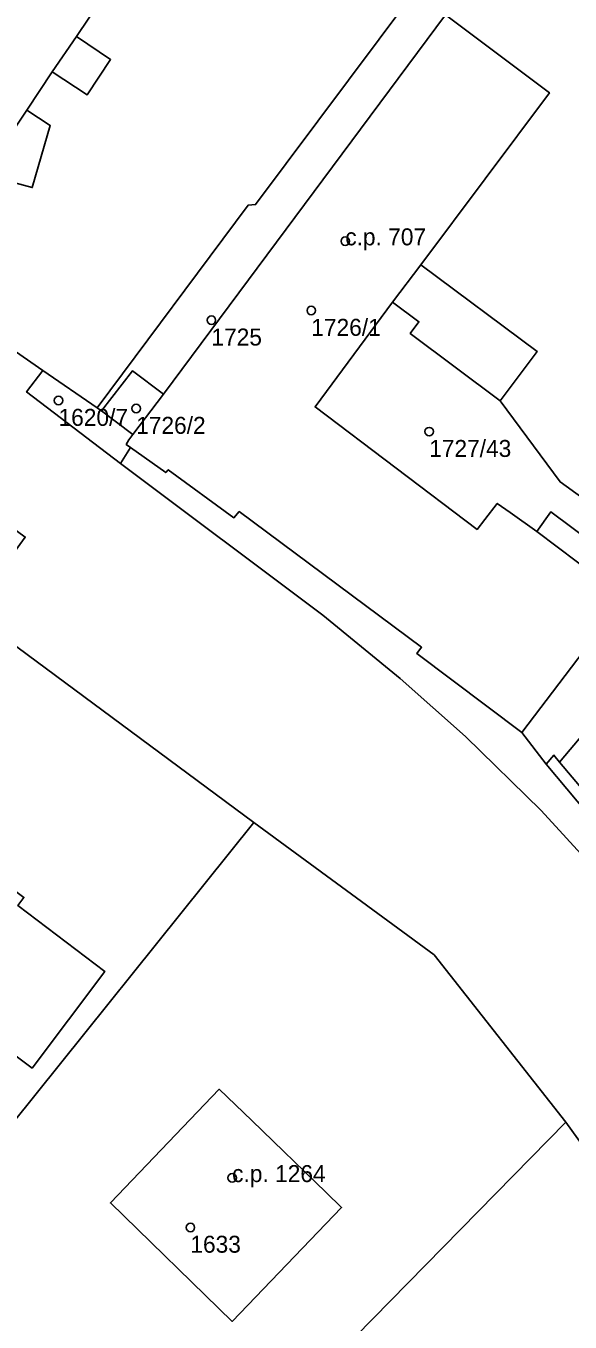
# Model space of a CAD drawing. Extents: x -878211 to -870363, y -1058464 to -1052522.
# Drawn here: x -874924.6 to -874892.6, y -1055831.1 to -1055754.7 of the extents above; entities that cross this region are included whole.
import ezdxf

# ---------------------------------------------------------------- set-up
doc = ezdxf.new("R2010")
doc.units = 0
for name, color, linetype in [('Vrstva 50', 7, 'Continuous'), ('Vrstva 51', 7, 'Continuous'), ('Vrstva 52', 7, 'Continuous')]:
    doc.layers.add(name, color=color, linetype=linetype)

msp = doc.modelspace()

# ---------------------------------------------------------------- linework, layer by layer
at = {"layer": 'Vrstva 50'}
for centre in [(-874905.83, -1055767.40994), (-874907.83, -1055771.49994), (-874913.71, -1055772.06994), (-874922.71, -1055776.79994), (-874918.14, -1055777.26994), (-874900.89, -1055778.62994), (-874912.49, -1055822.56994), (-874914.95, -1055825.48994)]:
    msp.add_circle(centre, 0.25, dxfattribs=at)
at = {"layer": 'Vrstva 51'}
for points in [[(-874880.16, -1055689.97), (-874893.52, -1055718.62), (-874895.01, -1055733.79), (-874895.44, -1055738.75), (-874894.69, -1055743.27), (-874911.11, -1055765.26), (-874911.55, -1055765.3), (-874920.44, -1055777.23), (-874920.19, -1055777.4), (-874918.35, -1055775.04), (-874916.54, -1055776.42), (-874899.93, -1055754.08), (-874892.79, -1055744.6), (-874889.21, -1055739.85), (-874890.42, -1055722.13), (-874890.26, -1055719.4), (-874889.4, -1055716.78), (-874879.16, -1055694.43), (-874878.28, -1055692.17)], [(-874924.58, -1055759.7), (-874923.08, -1055757.44), (-874921.02, -1055758.79), (-874919.65, -1055756.72), (-874921.66, -1055755.37), (-874920.16, -1055753.12), (-874938.36, -1055741.18), (-874947.76, -1055735.18), (-874955.36, -1055746.88), (-874954.56, -1055747.42), (-874955.56, -1055748.82), (-874950.45, -1055752.16), (-874949.53, -1055750.74), (-874933.82, -1055761.03), (-874933.51, -1055760.53), (-874927.67, -1055764.27), (-874927.13, -1055763.48), (-874924.26, -1055764.26), (-874923.2, -1055760.6)], [(-874889.35, -1055788.4), (-874887.65, -1055789.53), (-874885.74, -1055786.96), (-874893.18, -1055781.59), (-874896.71, -1055776.82), (-874902, -1055772.85), (-874901.49, -1055772.16), (-874903.05, -1055771.01), (-874907.61, -1055777.17), (-874898.07, -1055784.39), (-874897.61, -1055783.8), (-874896.88, -1055782.86), (-874896.13, -1055783.39), (-874894.56, -1055784.51), (-874893.73, -1055783.36), (-874890.09, -1055786.07), (-874890.96, -1055787.22)], [(-874918.47, -1055779.56), (-874918.72, -1055779.38), (-874918.57, -1055779.11), (-874918.34, -1055778.8), (-874920.19, -1055777.4), (-874920.44, -1055777.23), (-874923.63, -1055775.02), (-874924.59, -1055776.29), (-874919.07, -1055780.51)], [(-874920.19, -1055777.4), (-874918.34, -1055778.8), (-874916.54, -1055776.42), (-874918.35, -1055775.04)], [(-874919.07, -1055780.51), (-874907.15, -1055789.44), (-874902.59, -1055793.17), (-874898.75, -1055796.58), (-874894.29, -1055800.93), (-874888.33, -1055807.46), (-874882.86, -1055814.28), (-874870.91, -1055831.45), (-874870.15, -1055832.33), (-874869.19, -1055833.12), (-874867.95, -1055833.56), (-874870.43, -1055830.1), (-874886.8, -1055806.8), (-874894, -1055798.21), (-874895.43, -1055796.34), (-874901.61, -1055791.7), (-874901.34, -1055791.33), (-874912.07, -1055783.34), (-874912.39, -1055783.7), (-874916.25, -1055780.87), (-874916.4, -1055781.04), (-874918.47, -1055779.56)], [(-874931.26, -1055786.81), (-874949.01, -1055806.71), (-874965.44, -1055825.05), (-874974.2, -1055834.93), (-874982.75, -1055844.45), (-874996.66, -1055860.67), (-874965.04, -1055868.75), (-874942.59, -1055840.75), (-874911.22, -1055801.64), (-874927.92, -1055789.28)], [(-874929.89, -1055811.89), (-874924.27, -1055816.11), (-874919.98, -1055810.42), (-874925.11, -1055806.53), (-874924.75, -1055806.06), (-874927.93, -1055803.68), (-874928.29, -1055804.14), (-874933.77, -1055800.05), (-874939.55, -1055807.79), (-874931.4, -1055813.93)], [(-874929.89, -1055811.89), (-874931.4, -1055813.93), (-874939.55, -1055807.79), (-874933.77, -1055800.05), (-874928.29, -1055804.14), (-874927.93, -1055803.68), (-874924.75, -1055806.06), (-874925.11, -1055806.53), (-874919.98, -1055810.42), (-874924.27, -1055816.11)], [(-874942.59, -1055840.75), (-874927.95, -1055855.05), (-874892.85, -1055819.3), (-874900.59, -1055809.44), (-874911.22, -1055801.64)], [(-874906.05, -1055824.32), (-874906.96, -1055823.44), (-874911.34, -1055819.2), (-874913.26, -1055817.35), (-874919.66, -1055824.05), (-874912.48, -1055831.02)], [(-874906.05, -1055824.32), (-874912.48, -1055831.02), (-874919.66, -1055824.05), (-874913.26, -1055817.35), (-874911.34, -1055819.2), (-874906.96, -1055823.44)], [(-874928.33, -1055855.43), (-874911.78, -1055871.39), (-874897.08, -1055856.23), (-874890.3, -1055849.31), (-874879.35, -1055838.06), (-874892.85, -1055819.3), (-874927.95, -1055855.05)]]:
    msp.add_lwpolyline(points, close=True, dxfattribs=at)
for points in [[(-874952.35, -1055755.06), (-874923.63, -1055775.02), (-874920.44, -1055777.23), (-874911.55, -1055765.3), (-874911.11, -1055765.26), (-874894.69, -1055743.27), (-874895.44, -1055738.75), (-874932.81, -1055713.2)], [(-874862.19, -1055843.1), (-874861.84, -1055842.08), (-874867.95, -1055833.56), (-874869.19, -1055833.12), (-874870.15, -1055832.33), (-874870.91, -1055831.45), (-874882.86, -1055814.28), (-874888.33, -1055807.46), (-874894.29, -1055800.93), (-874898.75, -1055796.58), (-874902.59, -1055793.17), (-874907.15, -1055789.44), (-874919.07, -1055780.51), (-874924.59, -1055776.29), (-874923.63, -1055775.02), (-874952.35, -1055755.06), (-874965.38, -1055746.78), (-874992, -1055729.12), (-874991.85, -1055728.83), (-874992.33, -1055728.53)], [(-874999.93, -1055733.52), (-874985.59, -1055742.63), (-874961.04, -1055758.78), (-874942.1, -1055772.01), (-874924.67, -1055784.84), (-874927.92, -1055789.28), (-874911.22, -1055801.64), (-874900.59, -1055809.44), (-874892.85, -1055819.3), (-874879.35, -1055838.06), (-874867.61, -1055855.06), (-874865.13, -1055858.11), (-874862.14, -1055860.96), (-874850.44, -1055872.07), (-874845.61, -1055876.7), (-874839.74, -1055881.79), (-874836.02, -1055884.7), (-874830.75, -1055889.28), (-874829.44, -1055889.34), (-874817.82, -1055897.84)], [(-874938.36, -1055741.18), (-874920.16, -1055753.12), (-874921.66, -1055755.37), (-874919.65, -1055756.72), (-874921.02, -1055758.79), (-874923.08, -1055757.44), (-874924.58, -1055759.7), (-874923.2, -1055760.6), (-874924.26, -1055764.26), (-874927.13, -1055763.48)], [(-874890.09, -1055786.07), (-874893.73, -1055783.36), (-874894.56, -1055784.51), (-874896.13, -1055783.39), (-874896.88, -1055782.86), (-874897.61, -1055783.8), (-874898.07, -1055784.39), (-874907.61, -1055777.17), (-874903.05, -1055771.01), (-874901.49, -1055772.16), (-874902, -1055772.85), (-874896.71, -1055776.82), (-874894.53, -1055773.92), (-874901.38, -1055768.8), (-874893.81, -1055758.67), (-874899.93, -1055754.08), (-874916.54, -1055776.42), (-874918.34, -1055778.8), (-874918.57, -1055779.11), (-874918.72, -1055779.38), (-874918.47, -1055779.56), (-874916.4, -1055781.04), (-874916.25, -1055780.87), (-874912.39, -1055783.7), (-874912.07, -1055783.34), (-874901.34, -1055791.33), (-874901.61, -1055791.7), (-874895.43, -1055796.34), (-874894, -1055798.21), (-874893.55, -1055797.68), (-874893.22, -1055798.1), (-874888.18, -1055792.11)], [(-874899.93, -1055754.08), (-874893.81, -1055758.67), (-874901.38, -1055768.8), (-874894.53, -1055773.92), (-874896.71, -1055776.82), (-874893.18, -1055781.59), (-874885.74, -1055786.96)], [(-874888.18, -1055792.11), (-874893.22, -1055798.1), (-874887.14, -1055805.3)], [(-874887.14, -1055805.3), (-874893.22, -1055798.1), (-874893.55, -1055797.68), (-874894, -1055798.21), (-874886.8, -1055806.8)]]:
    msp.add_lwpolyline(points, dxfattribs=at)
at = {"layer": 'Vrstva 52'}
for points in [[(-874947.76, -1055735.18), (-874955.36, -1055746.88), (-874954.56, -1055747.42), (-874949.53, -1055750.74), (-874933.82, -1055761.03), (-874933.51, -1055760.53), (-874927.67, -1055764.27), (-874927.13, -1055763.48), (-874924.58, -1055759.7), (-874923.08, -1055757.44), (-874921.66, -1055755.37), (-874920.16, -1055753.12), (-874938.36, -1055741.18)], [(-874913.26, -1055817.35), (-874919.66, -1055824.05), (-874912.48, -1055831.02), (-874906.05, -1055824.32), (-874906.96, -1055823.44), (-874911.34, -1055819.2)]]:
    msp.add_lwpolyline(points, close=True, dxfattribs=at)
msp.add_lwpolyline([(-874890.96, -1055787.22), (-874894.56, -1055784.51), (-874896.13, -1055783.39), (-874896.88, -1055782.86), (-874897.61, -1055783.8), (-874898.07, -1055784.39), (-874907.61, -1055777.17), (-874903.05, -1055771.01), (-874901.38, -1055768.8), (-874893.81, -1055758.67), (-874899.93, -1055754.08), (-874916.54, -1055776.42), (-874918.34, -1055778.8), (-874918.57, -1055779.11), (-874918.72, -1055779.38), (-874918.47, -1055779.56), (-874916.4, -1055781.04), (-874916.25, -1055780.87), (-874912.39, -1055783.7), (-874912.07, -1055783.34), (-874901.34, -1055791.33), (-874901.61, -1055791.7), (-874895.43, -1055796.34), (-874890.7, -1055790.12)], dxfattribs=at)

# ---------------------------------------------------------------- texts
at = {"layer": 'Vrstva 50'}
for s, p in [('c.p. 707', (-874905.83, -1055767.659)), ('1726/1', (-874907.83, -1055772.989)), ('1725', (-874913.71, -1055773.559)), ('1620/7', (-874922.71, -1055778.289)), ('1726/2', (-874918.14, -1055778.759)), ('1727/43', (-874900.89, -1055780.119)), ('c.p. 1264', (-874912.49, -1055822.82)), ('1633', (-874914.95, -1055826.979))]:
    msp.add_text(s, height=0.999996, dxfattribs=at).set_placement(p)

doc.saveas('drawing.dxf')
